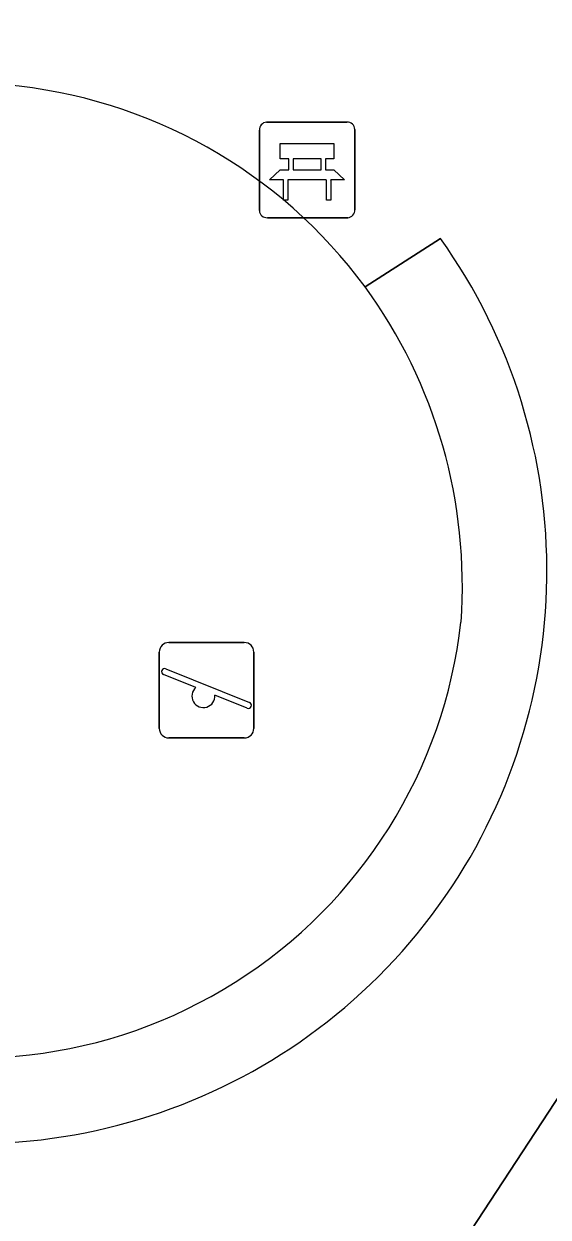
# Model space of a CAD drawing. Extents: x 159279 to 160377, y 384531 to 385888.
# Drawn here: x 160056.3 to 160061.79, y 384931.56 to 384944.06 of the extents above; entities that cross this region are included whole.
import ezdxf

# ---------------------------------------------------------------- set-up
doc = ezdxf.new("R2010")
doc.units = 0
for name, color, linetype in [('IMGEO_Bank', 7, 'Continuous'), ('IMGEO_Groenvoorziening', 7, 'Continuous'), ('IMGEO_Haag', 7, 'Continuous'), ('IMGEO_Rijbaan_lokaal_open', 7, 'Continuous'), ('IMGEO_Speelvoorziening', 7, 'Continuous'), ('IMGEO_Terreindeel_zand', 7, 'Continuous'), ('IMGEO_Voetpad_open', 7, 'Continuous')]:
    doc.layers.add(name, color=color, linetype=linetype)

msp = doc.modelspace()

# ---------------------------------------------------------------- linework, layer by layer
at = {"layer": 'IMGEO_Bank'}
for p, q in [((160058.765, 384942.104), (160058.765, 384942.945)), ((160058.765, 384942.945), (160058.765, 384942.104)), ((160058.84, 384943.029), (160059.681, 384943.029)), ((160059.681, 384943.029), (160058.84, 384943.029)), ((160059.765, 384942.954), (160059.765, 384942.113)), ((160059.765, 384942.113), (160059.765, 384942.954)), ((160059.074, 384942.535), (160059.074, 384942.641)), ((160059.118, 384942.641), (160059.118, 384942.535)), ((160059.406, 384942.647), (160059.124, 384942.647)), ((160059.412, 384942.535), (160059.412, 384942.641)), ((160059.456, 384942.641), (160059.456, 384942.535)), ((160059.462, 384942.427), (160059.069, 384942.427)), ((160059.124, 384942.529), (160059.406, 384942.529)), ((160059.69, 384942.029), (160058.849, 384942.029)), ((160058.849, 384942.029), (160059.69, 384942.029))]:
    msp.add_line(p, q, dxfattribs=at)
for points in [[(160059.068, 384942.647), (160058.982, 384942.647), (160058.982, 384942.808), (160059.545, 384942.808), (160059.545, 384942.647), (160059.462, 384942.647)], [(160059.012, 384942.427), (160058.87, 384942.427), (160058.982, 384942.529), (160059.068, 384942.529)], [(160059.062, 384942.42), (160059.062, 384942.213), (160059.019, 384942.213), (160059.019, 384942.42)], [(160059.462, 384942.529), (160059.545, 384942.529), (160059.657, 384942.427), (160059.518, 384942.427)], [(160059.512, 384942.42), (160059.512, 384942.213), (160059.468, 384942.213), (160059.468, 384942.42)]]:
    msp.add_lwpolyline(points, dxfattribs=at)
for centre, radius, start, end in [((160058.843, 384942.951), 0.0779, 92.4484, 184.2845), ((160058.843, 384942.951), 0.0779, 92.4484, 184.2845), ((160059.687, 384942.951), 0.0779, 2.4484, 94.2845), ((160059.687, 384942.951), 0.0779, 2.4484, 94.2845), ((160059.067, 384942.64), 0.00671, 2.8957, 87.1043), ((160059.124, 384942.64), 0.00671, 92.8957, 177.1043), ((160059.406, 384942.64), 0.00671, 2.8957, 87.1043), ((160059.463, 384942.64), 0.00671, 92.8957, 177.1043), ((160059.012, 384942.42), 0.00671, 2.8957, 87.1043), ((160059.069, 384942.42), 0.00671, 92.8957, 177.1043), ((160059.067, 384942.536), 0.00671, 272.8957, 357.1043), ((160059.124, 384942.536), 0.00671, 182.8957, 267.1043), ((160059.406, 384942.536), 0.00671, 272.8957, 357.1043), ((160059.463, 384942.536), 0.00671, 182.8957, 267.1043), ((160059.461, 384942.42), 0.00671, 2.8957, 87.1043), ((160059.518, 384942.42), 0.00671, 92.8957, 177.1043), ((160058.843, 384942.107), 0.0779, 182.4484, 274.2845), ((160058.843, 384942.107), 0.0779, 182.4484, 274.2845), ((160059.687, 384942.107), 0.0779, 272.4484, 4.2845), ((160059.687, 384942.107), 0.0779, 272.4484, 4.2845)]:
    msp.add_arc(centre, radius, start, end, dxfattribs=at)
at = {"layer": 'IMGEO_Groenvoorziening'}
msp.add_lwpolyline([(160060.662, 384941.812), (160059.872, 384941.306)], dxfattribs=at)
for centre, radius, start, end in [((160055.774, 384938.329), 6.002, 250.5717, 35.4743), ((160055.56, 384938.172), 5.331, 355.9133, 36.0076), ((160055.761, 384938.37), 5.148, 251.0341, 353.5559)]:
    msp.add_arc(centre, radius, start, end, dxfattribs=at)
at = {"layer": 'IMGEO_Haag'}
msp.add_lwpolyline([(160060.662, 384941.812), (160059.872, 384941.306)], dxfattribs=at)
for centre, radius, start, end in [((160055.774, 384938.329), 6.002, 250.5717, 35.4743), ((160055.56, 384938.172), 5.331, 355.9133, 36.0076), ((160055.761, 384938.37), 5.148, 251.0341, 353.5559)]:
    msp.add_arc(centre, radius, start, end, dxfattribs=at)
at = {"layer": 'IMGEO_Rijbaan_lokaal_open'}
msp.add_lwpolyline([(160069.217, 384944.06), (160068.16, 384942.377), (160055.42, 384922.938), (160060.426, 384919.642), (160068.857, 384932.253), (160071.035, 384936.768), (160074.051, 384941.926), (160071.108, 384943.808)], dxfattribs=at)
at = {"layer": 'IMGEO_Speelvoorziening'}
for p, q in [((160057.817, 384937.578), (160058.607, 384937.578)), ((160058.607, 384937.578), (160057.817, 384937.578)), ((160057.717, 384936.678), (160057.717, 384937.478)), ((160057.717, 384937.478), (160057.717, 384936.678)), ((160058.707, 384937.478), (160058.707, 384936.678)), ((160058.707, 384936.678), (160058.707, 384937.478)), ((160057.786, 384937.303), (160058.662, 384936.95)), ((160058.1, 384937.106), (160057.761, 384937.243)), ((160058.638, 384936.89), (160058.298, 384937.027)), ((160058.607, 384936.578), (160057.817, 384936.578)), ((160057.817, 384936.578), (160058.607, 384936.578))]:
    msp.add_line(p, q, dxfattribs=at)
for centre, radius, start, end in [((160057.817, 384937.478), 0.1, 90, 180), ((160057.817, 384937.478), 0.1, 90, 180), ((160058.607, 384937.478), 0.1, 0, 90), ((160058.607, 384937.478), 0.1, 360, 90), ((160057.774, 384937.273), 0.0327, 68.078, 248.078), ((160058.179, 384937.016), 0.12, 130.9928, 5.1632), ((160058.65, 384936.92), 0.0327, 248.078, 68.078), ((160057.817, 384936.678), 0.1, 180, 270), ((160057.817, 384936.678), 0.1, 180, 270), ((160058.607, 384936.678), 0.1, 270, 0), ((160058.607, 384936.678), 0.1, 270, 0)]:
    msp.add_arc(centre, radius, start, end, dxfattribs=at)
at = {"layer": 'IMGEO_Terreindeel_zand'}
for centre, radius, start, end in [((160055.636, 384938.177), 5.266, 36.4502, 84.8372), ((160055.56, 384938.172), 5.331, 355.9133, 36.0076), ((160055.761, 384938.37), 5.148, 251.0341, 353.5559)]:
    msp.add_arc(centre, radius, start, end, dxfattribs=at)
at = {"layer": 'IMGEO_Voetpad_open'}
for points in [[(160048.861, 384930.06), (160049.032, 384930.058), (160048.888, 384929.727), (160050.757, 384926.827), (160051.118, 384926.822), (160050.972, 384926.491), (160052.342, 384924.365), (160052.452, 384924.436), (160052.772, 384924.039), (160055.142, 384922.514), (160055.42, 384922.938), (160068.16, 384942.377)], [(160059.872, 384941.306), (160060.662, 384941.812)]]:
    msp.add_lwpolyline(points, dxfattribs=at)
for centre, radius, start, end in [((160055.636, 384938.177), 5.266, 36.4502, 84.8372), ((160055.774, 384938.329), 6.002, 250.5717, 35.4743)]:
    msp.add_arc(centre, radius, start, end, dxfattribs=at)

doc.saveas('drawing.dxf')
